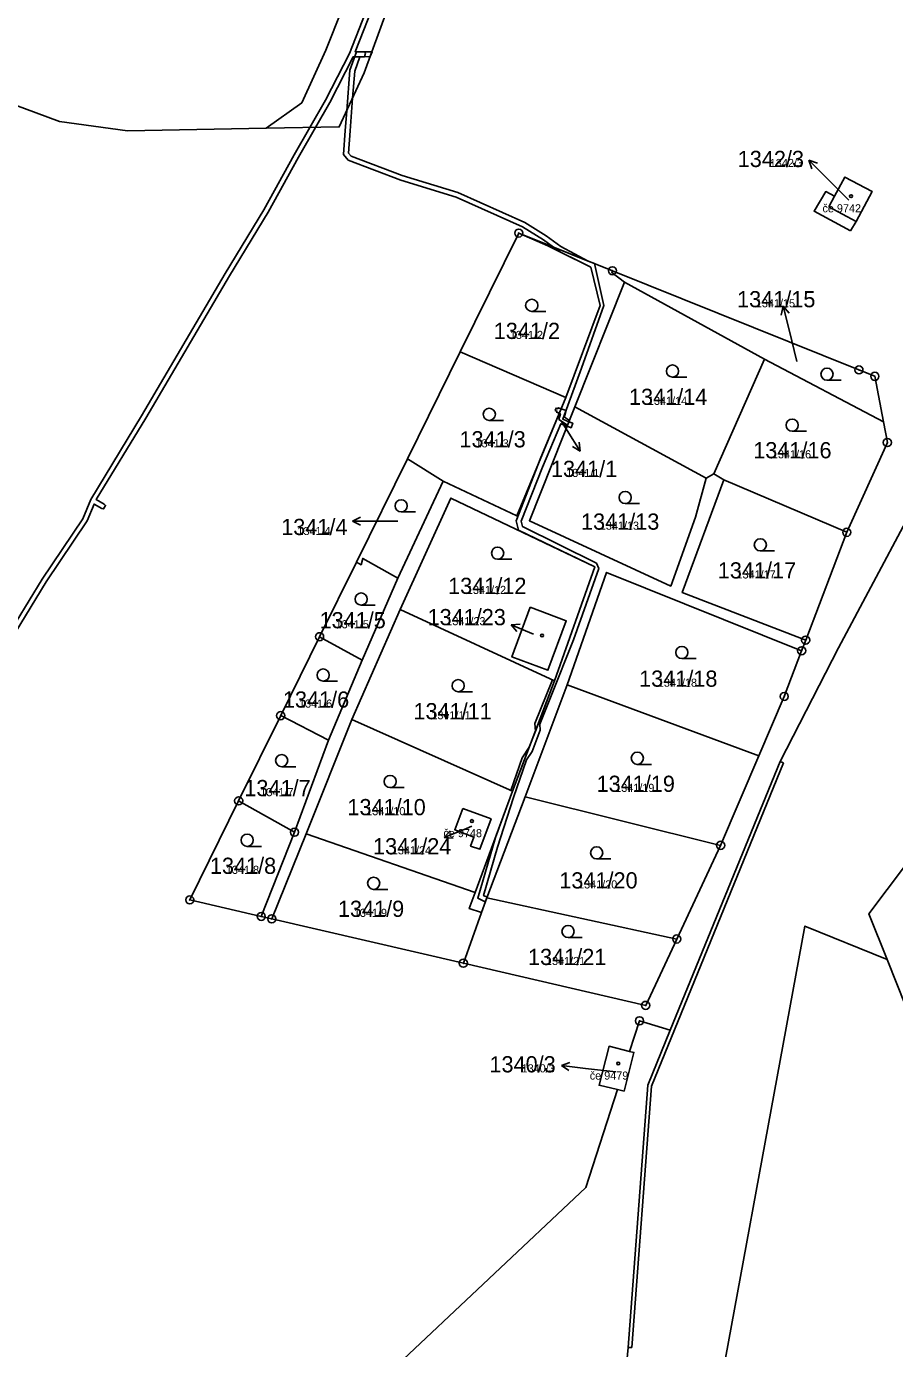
# Model space of a CAD drawing. Extents: x -763628 to -761565, y -976033 to -973833.
# Drawn here: x -762633.3 to -762526.1, y -975688.4 to -975525.2 of the extents above; entities that cross this region are included whole.
import ezdxf

# ---------------------------------------------------------------- set-up
doc = ezdxf.new("R2010")
doc.units = 0
for name, color, linetype in [('KN_cisla parcel 1000', 7, 'Continuous'), ('KN_cisla parcel 500', 7, 'Continuous'), ('KN_cisla parcel znacky', 7, 'Continuous'), ('KN_cisla popisna 500', 7, 'Continuous'), ('KN_hranice parcel', 7, 'Continuous'), ('KN_vecna bremena', 7, 'Continuous'), ('KN_vnitrni kresba parcel', 7, 'Continuous'), ('KN_znacky bodu BP', 7, 'Continuous'), ('KN_znacky budov', 7, 'Continuous'), ('KN_znacky kultur', 7, 'Continuous')]:
    doc.layers.add(name, color=color, linetype=linetype)

msp = doc.modelspace()

# ---------------------------------------------------------------- linework, layer by layer
at = {"layer": 'KN_cisla parcel znacky'}
for p, q in [((-762534.6, -975543.82), (-762536.72, -975541.7)), ((-762536.72, -975541.7), (-762535.66, -975542.05)), ((-762536.72, -975541.7), (-762536.37, -975542.76)), ((-762531.8, -975546.64), (-762534.6, -975543.82)), ((-762539.88, -975559.73), (-762540.12, -975560.82)), ((-762539.15, -975562.64), (-762539.88, -975559.73)), ((-762539.88, -975559.73), (-762539.15, -975560.58)), ((-762538.19, -975566.53), (-762539.15, -975562.64)), ((-762567.24, -975573.95), (-762566.53, -975575.07)), ((-762566.53, -975575.07), (-762564.94, -975577.61)), ((-762564.94, -975577.61), (-762565.9, -975577.03)), ((-762564.94, -975577.61), (-762565.05, -975576.5)), ((-762593.04, -975586.26), (-762592.04, -975585.76)), ((-762590.04, -975586.26), (-762593.04, -975586.26)), ((-762593.04, -975586.26), (-762592.04, -975586.76)), ((-762590.04, -975586.26), (-762587.45, -975586.26)), ((-762573.46, -975599.03), (-762572.35, -975598.96)), ((-762570.7, -975600.2), (-762573.46, -975599.03)), ((-762573.46, -975599.03), (-762572.74, -975599.88)), ((-762578.96, -975624.17), (-762581.74, -975625.29)), ((-762581.74, -975625.29), (-762581, -975624.46)), ((-762581.74, -975625.29), (-762580.63, -975625.38)), ((-762578.32, -975623.91), (-762578.96, -975624.17)), ((-762567.26, -975653.42), (-762566.2, -975653.05)), ((-762564.28, -975653.79), (-762567.26, -975653.42)), ((-762567.26, -975653.42), (-762566.33, -975654.04)), ((-762560.55, -975654.23), (-762564.28, -975653.79))]:
    msp.add_line(p, q, dxfattribs=at)
at = {"layer": 'KN_hranice parcel'}
for p, q in [((-762572.52, -975550.69), (-762579.75, -975565.35)), ((-762560.96, -975555.34), (-762572.52, -975550.69)), ((-762565.6, -975572.14), (-762559.49, -975556.74)), ((-762542.19, -975566.24), (-762559.49, -975556.74)), ((-762579.75, -975565.35), (-762586.27, -975578.57)), ((-762579.75, -975565.35), (-762566.72, -975570.97)), ((-762548.46, -975580.41), (-762542.19, -975566.24)), ((-762542.19, -975566.24), (-762527.52, -975573.98)), ((-762549.39, -975580.95), (-762565.6, -975572.14)), ((-762586.27, -975578.57), (-762592.55, -975591.3)), ((-762586.27, -975578.57), (-762581.86, -975581.29)), ((-762581.86, -975581.29), (-762587.44, -975593.29)), ((-762548.46, -975580.41), (-762549.39, -975580.95)), ((-762547.2, -975581.15), (-762548.46, -975580.41)), ((-762547.2, -975581.15), (-762532.04, -975587.62)), ((-762537.11, -975600.93), (-762532.04, -975587.62)), ((-762592.55, -975591.3), (-762597.1, -975600.51)), ((-762587.44, -975593.29), (-762591.86, -975603.4)), ((-762593.13, -975610.73), (-762587.15, -975597.14)), ((-762568.1, -975605.96), (-762587.15, -975597.14)), ((-762597.1, -975600.51), (-762601.9, -975610.25)), ((-762597.1, -975600.51), (-762591.86, -975603.4)), ((-762537.61, -975602.24), (-762537.11, -975600.93)), ((-762591.86, -975603.4), (-762595.99, -975613.28)), ((-762568.1, -975605.96), (-762573.3, -975619.59)), ((-762571.75, -975620.28), (-762566.54, -975606.45)), ((-762566.54, -975606.45), (-762542.89, -975615.21)), ((-762601.9, -975610.25), (-762607.09, -975620.77)), ((-762601.9, -975610.25), (-762595.99, -975613.28)), ((-762598.77, -975624.84), (-762593.13, -975610.73)), ((-762573.3, -975619.59), (-762593.13, -975610.73)), ((-762595.99, -975613.28), (-762600.2, -975624.64)), ((-762547.61, -975626.26), (-762542.89, -975615.21)), ((-762573.3, -975619.59), (-762577.9, -975632.08)), ((-762576.48, -975632.74), (-762571.75, -975620.28)), ((-762571.75, -975620.28), (-762547.61, -975626.26)), ((-762607.09, -975620.77), (-762600.2, -975624.64)), ((-762600.2, -975624.64), (-762604.3, -975635.03)), ((-762603, -975635.33), (-762598.77, -975624.84)), ((-762577.9, -975632.08), (-762598.77, -975624.84)), ((-762553.02, -975637.82), (-762547.61, -975626.26)), ((-762577.12, -975634.53), (-762576.48, -975632.74)), ((-762576.48, -975632.74), (-762553.02, -975637.82)), ((-762604.3, -975635.03), (-762603, -975635.33)), ((-762579.36, -975640.8), (-762577.12, -975634.53)), ((-762603, -975635.33), (-762579.36, -975640.8)), ((-762512.11, -975678.16), (-762527.07, -975640.34))]:
    msp.add_line(p, q, dxfattribs=at)
for points in [[(-762603.69, -975537.75), (-762594.67, -975537.59), (-762591.58, -975530.91), (-762581.53, -975503.27), (-762579.12, -975497.53), (-762569.14, -975481.75), (-762541.97, -975454.01), (-762516.09, -975431.59)], [(-762603.69, -975537.75), (-762599.29, -975534.6), (-762596.32, -975528.12), (-762584.31, -975497.9), (-762581.87, -975492.19), (-762575.28, -975483.04)], [(-762637.97, -975534.02), (-762637.56, -975533.83), (-762629.19, -975536.9), (-762620.79, -975538.09), (-762603.69, -975537.75)], [(-762553.82, -975649.08), (-762540.26, -975615.89), (-762533.07, -975601.88), (-762520.45, -975578.19), (-762516.33, -975571.64), (-762500.14, -975555.29), (-762476.88, -975542.28), (-762458.41, -975537.49), (-762455.93, -975537.3)], [(-762527.07, -975640.34), (-762529.3, -975634.7), (-762455.93, -975537.3)], [(-762531.57, -975550.43), (-762530.9, -975549.25), (-762528.92, -975545.55), (-762532.28, -975543.77), (-762533.57, -975546.15), (-762534.64, -975545.57), (-762536.08, -975547.99), (-762531.57, -975550.43)], [(-762572.52, -975550.69), (-762568.94, -975552.27), (-762563.63, -975554.9), (-762562.49, -975559.64), (-762566.72, -975570.97)], [(-762559.49, -975556.74), (-762561.04, -975555.57), (-762560.96, -975555.34)], [(-762527.52, -975573.98), (-762528.58, -975568.37), (-762530.54, -975567.58), (-762560.96, -975555.34)], [(-762566.72, -975570.97), (-762572.78, -975585.6), (-762581.86, -975581.29)], [(-762549.39, -975580.95), (-762550.71, -975585.76), (-762553.77, -975594.26), (-762571.21, -975586.19), (-762565.6, -975572.14)], [(-762532.04, -975587.62), (-762527.03, -975576.54), (-762527.52, -975573.98)], [(-762537.11, -975600.93), (-762552.35, -975595.06), (-762547.2, -975581.15)], [(-762587.15, -975597.14), (-762580.89, -975583.39), (-762563.14, -975591.88), (-762568.1, -975605.96)], [(-762592.55, -975591.3), (-762591.99, -975591.62), (-762591.77, -975590.84), (-762587.44, -975593.29)], [(-762566.54, -975606.45), (-762561.68, -975592.58), (-762537.61, -975602.24)], [(-762571.13, -975596.88), (-762566.67, -975598.53), (-762568.93, -975604.64), (-762573.37, -975603), (-762571.13, -975596.88)], [(-762542.89, -975615.21), (-762539.76, -975607.88), (-762537.61, -975602.24)], [(-762607.09, -975620.77), (-762613.12, -975632.99), (-762604.3, -975635.03)], [(-762579.43, -975621.7), (-762575.94, -975623), (-762577.32, -975626.73), (-762578.47, -975626.34), (-762578.05, -975625.24), (-762580.42, -975624.34), (-762579.43, -975621.7)], [(-762577.9, -975632.08), (-762578.63, -975634.07), (-762577.12, -975634.53)], [(-762560.65, -975707.84), (-762560.2, -975707.85), (-762550.42, -975708.15), (-762537.2, -975636.23), (-762527.07, -975640.34)], [(-762579.36, -975640.8), (-762556.86, -975646.01), (-762553.02, -975637.82)], [(-762558.84, -975651.69), (-762557.62, -975647.92), (-762553.82, -975649.08)], [(-762553.82, -975649.08), (-762556.59, -975655.85), (-762559.03, -975688.22), (-762559.25, -975690.83), (-762560.65, -975707.84)], [(-762558.84, -975651.69), (-762561.37, -975651.05), (-762562.61, -975655.86), (-762560.35, -975656.39)], [(-762560.35, -975656.39), (-762559.52, -975656.59), (-762558.32, -975651.82), (-762558.84, -975651.69)], [(-762594.22, -975782.14), (-762588.17, -975691.02), (-762564.25, -975668.49), (-762560.35, -975656.39)]]:
    msp.add_lwpolyline(points, dxfattribs=at)
at = {"layer": 'KN_vecna bremena'}
for points in [[(-762524.79, -975436.67), (-762532.58, -975443.08), (-762542.34, -975451.33), (-762546.73, -975455.34), (-762556.67, -975464.99), (-762565.17, -975474.37), (-762573.17, -975484.17), (-762576.78, -975489.39), (-762579.93, -975495.36), (-762582.98, -975501.34), (-762586.47, -975510.78), (-762590.66, -975521.47), (-762593.42, -975528.52), (-762596.37, -975534.3), (-762598.3, -975537.65), (-762600.24, -975541.04), (-762603.97, -975547.82), (-762608.75, -975555.68), (-762619.06, -975573.23), (-762625.35, -975583.56), (-762626.32, -975585.94), (-762631.34, -975593.42), (-762637.78, -975603.94)], [(-762637.26, -975604.24), (-762630.84, -975593.74), (-762625.78, -975586.22), (-762624.93, -975584.13), (-762623.97, -975584.67), (-762623.76, -975584.74), (-762623.52, -975584.31), (-762623.68, -975584.15), (-762624.66, -975583.59), (-762618.54, -975573.53), (-762608.23, -975555.98), (-762603.45, -975548.12), (-762599.72, -975541.34), (-762597.6, -975537.64), (-762595.85, -975534.58), (-762592.97, -975528.94), (-762591.57, -975528.95), (-762591.45, -975528.47), (-762591.61, -975528.34), (-762592.71, -975528.34), (-762590.1, -975521.69)]]:
    msp.add_lwpolyline(points, dxfattribs=at)
for points in [[(-762568.24, -975552.41), (-762563.94, -975554.14), (-762567.33, -975552.33), (-762569.12, -975551.02), (-762571.76, -975549.4), (-762580.05, -975545.68), (-762586.9, -975543.59), (-762593.19, -975541.2), (-762593.52, -975540.81), (-762593.34, -975538.08), (-762593.02, -975534.02), (-762592.76, -975530.72), (-762592.13, -975528.93), (-762590.85, -975528.91), (-762590.63, -975528.31), (-762592.56, -975528.34), (-762593.35, -975530.59), (-762593.74, -975535.59), (-762593.94, -975538.04), (-762594.14, -975541), (-762593.56, -975541.71), (-762587.09, -975544.16), (-762580.26, -975546.24), (-762572.04, -975549.93), (-762569.45, -975551.52)], [(-762576.44, -975632.64), (-762576.87, -975632.46), (-762575.13, -975626.5), (-762573.18, -975620.37), (-762571.58, -975615.72), (-762570.86, -975614.68), (-762569.87, -975612.03), (-762569.94, -975611.3), (-762568.51, -975607.8), (-762565.78, -975600.91), (-762562.66, -975592.08), (-762562.94, -975591.44), (-762572.07, -975586.9), (-762572.23, -975586.24), (-762569.61, -975579.58), (-762567.32, -975574.22), (-762566.55, -975574.53), (-762566.33, -975573.97), (-762567.1, -975573.67), (-762564.78, -975567.38), (-762562.02, -975559.62), (-762563.18, -975554.45), (-762563.94, -975554.14), (-762568.24, -975552.41), (-762567.38, -975553.04), (-762563.63, -975554.9), (-762562.49, -975559.64), (-762566.72, -975570.97), (-762569.79, -975578.39), (-762572.86, -975586.2), (-762572.57, -975587.37), (-762563.14, -975591.88), (-762568.1, -975605.96), (-762570.46, -975612.16), (-762571.22, -975614.15), (-762573.3, -975619.59), (-762575.4, -975625.29), (-762577.59, -975632.79), (-762576.65, -975633.21), (-762576.48, -975632.74)], [(-762567.53, -975572.93), (-762567.3, -975572.37), (-762567.65, -975572.24), (-762567.7, -975572.37), (-762567.91, -975572.29), (-762568.02, -975572.58), (-762567.81, -975572.66), (-762567.86, -975572.8)], [(-762566.28, -975573.84), (-762566.89, -975573.42), (-762566.67, -975572.6), (-762567.3, -975572.37), (-762567.53, -975572.93), (-762567.39, -975572.98), (-762567.57, -975573.68), (-762566.51, -975574.41)], [(-762566.55, -975574.53), (-762566.07, -975574.72), (-762565.86, -975574.16), (-762566.33, -975573.97)], [(-762568.1, -975605.96), (-762568.36, -975605.84), (-762570.55, -975611.21), (-762570.46, -975612.16)], [(-762573.3, -975619.59), (-762571.22, -975614.15), (-762572.12, -975615.45), (-762573.51, -975619.49)]]:
    msp.add_lwpolyline(points, close=True, dxfattribs=at)
at = {"layer": 'KN_vnitrni kresba parcel'}
for p, q in [((-762533.57, -975546.15), (-762534.26, -975547.44)), ((-762534.26, -975547.44), (-762530.9, -975549.25)), ((-762556.15, -975655.98), (-762539.84, -975616.06)), ((-762539.84, -975616.06), (-762540.26, -975615.89)), ((-762558.58, -975688.25), (-762556.15, -975655.98)), ((-762559.03, -975688.22), (-762558.58, -975688.25))]:
    msp.add_line(p, q, dxfattribs=at)
at = {"layer": 'KN_znacky bodu BP'}
for centre, radius in [((-762572.52, -975550.69), 0.5), ((-762572.52, -975550.69), 0.0303), ((-762560.96, -975555.34), 0.5), ((-762560.96, -975555.34), 0.0303), ((-762530.54, -975567.58), 0.5), ((-762530.54, -975567.58), 0.0303), ((-762528.58, -975568.37), 0.5), ((-762528.58, -975568.37), 0.0303), ((-762527.03, -975576.54), 0.5), ((-762527.03, -975576.54), 0.0303), ((-762532.04, -975587.62), 0.5), ((-762532.04, -975587.62), 0.0303), ((-762597.1, -975600.51), 0.5), ((-762597.1, -975600.51), 0.0303), ((-762537.11, -975600.93), 0.5), ((-762537.11, -975600.93), 0.0303), ((-762537.61, -975602.24), 0.5), ((-762537.61, -975602.24), 0.0303), ((-762539.76, -975607.88), 0.5), ((-762539.76, -975607.88), 0.0303), ((-762601.9, -975610.25), 0.5), ((-762601.9, -975610.25), 0.0303), ((-762607.09, -975620.77), 0.5), ((-762607.09, -975620.77), 0.0303), ((-762600.2, -975624.64), 0.5), ((-762600.2, -975624.64), 0.0303), ((-762547.61, -975626.26), 0.5), ((-762547.61, -975626.26), 0.0303), ((-762613.12, -975632.99), 0.5), ((-762613.12, -975632.99), 0.0303), ((-762604.3, -975635.03), 0.5), ((-762604.3, -975635.03), 0.0303), ((-762603, -975635.33), 0.5), ((-762603, -975635.33), 0.0303), ((-762553.02, -975637.82), 0.5), ((-762553.02, -975637.82), 0.0303), ((-762579.36, -975640.8), 0.5), ((-762579.36, -975640.8), 0.0303), ((-762556.86, -975646.01), 0.5), ((-762556.86, -975646.01), 0.0303), ((-762557.62, -975647.92), 0.5), ((-762557.62, -975647.92), 0.0303)]:
    msp.add_circle(centre, radius, dxfattribs=at)
at = {"layer": 'KN_znacky budov'}
for centre in [(-762531.52, -975546.14), (-762569.65, -975600.36), (-762578.3, -975623.26), (-762560.24, -975653.18)]:
    msp.add_circle(centre, 0.175, dxfattribs=at)
at = {"layer": 'KN_znacky kultur'}
for p, q in [((-762570.92, -975560.36), (-762569.17, -975560.36)), ((-762553.55, -975568.47), (-762551.8, -975568.47)), ((-762534.48, -975568.86), (-762532.73, -975568.86)), ((-762576.16, -975573.81), (-762574.41, -975573.81)), ((-762538.78, -975575.14), (-762537.03, -975575.14)), ((-762559.38, -975584.07), (-762557.63, -975584.07)), ((-762587.03, -975585.11), (-762585.28, -975585.11)), ((-762575.13, -975590.94), (-762573.38, -975590.94)), ((-762542.71, -975589.92), (-762540.96, -975589.92)), ((-762591.98, -975596.61), (-762590.23, -975596.61)), ((-762552.39, -975603.2), (-762550.64, -975603.2)), ((-762596.66, -975605.99), (-762594.91, -975605.99)), ((-762579.99, -975607.3), (-762578.24, -975607.3)), ((-762601.78, -975616.55), (-762600.03, -975616.55)), ((-762557.89, -975616.26), (-762556.14, -975616.26)), ((-762588.4, -975619.12), (-762586.65, -975619.12)), ((-762606.04, -975626.38), (-762604.29, -975626.38)), ((-762562.91, -975627.93), (-762561.16, -975627.93)), ((-762590.43, -975631.69), (-762588.68, -975631.69)), ((-762566.44, -975637.63), (-762564.69, -975637.63))]:
    msp.add_line(p, q, dxfattribs=at)
for centre in [(-762570.92, -975559.61), (-762553.55, -975567.72), (-762534.48, -975568.11), (-762576.16, -975573.06), (-762538.78, -975574.39), (-762559.38, -975583.32), (-762587.03, -975584.36), (-762575.13, -975590.19), (-762542.71, -975589.17), (-762591.98, -975595.86), (-762552.39, -975602.45), (-762596.66, -975605.24), (-762579.99, -975606.55), (-762601.78, -975615.8), (-762557.89, -975615.51), (-762588.4, -975618.37), (-762606.04, -975625.63), (-762562.91, -975627.18), (-762590.43, -975630.94), (-762566.44, -975636.88)]:
    msp.add_circle(centre, 0.75, dxfattribs=at)

# ---------------------------------------------------------------- texts
at = {"layer": 'KN_cisla parcel 1000'}
for s, p in [('1342/3', (-762545.5, -975542.54)), ('1341/15', (-762545.58, -975559.85)), ('1341/2', (-762575.61, -975563.76)), ('1341/14', (-762558.92, -975571.9)), ('1341/3', (-762579.84, -975577.14)), ('1341/16', (-762543.59, -975578.49)), ('1341/1', (-762568.55, -975580.79)), ('1341/4', (-762601.84, -975587.96)), ('1341/13', (-762564.84, -975587.3)), ('1341/17', (-762547.96, -975593.32)), ('1341/12', (-762581.24, -975595.23)), ('1341/5', (-762597.11, -975599.47)), ('1341/23', (-762583.78, -975599.09)), ('1341/18', (-762557.67, -975606.68)), ('1341/6', (-762601.63, -975609.26)), ('1341/11', (-762585.52, -975610.7)), ('1341/7', (-762606.39, -975620.19)), ('1341/19', (-762562.92, -975619.66)), ('1341/10', (-762593.67, -975622.54)), ('1341/24', (-762590.51, -975627.37)), ('1341/8', (-762610.64, -975629.78)), ('1341/20', (-762567.52, -975631.58)), ('1341/9', (-762594.84, -975635.09)), ('1341/21', (-762571.38, -975641.03)), ('1340/3', (-762576.14, -975654.28))]:
    msp.add_text(s, height=2, dxfattribs=at).set_placement(p)
at = {"layer": 'KN_cisla parcel 500'}
for s, p in [('1342/3', (-762541.54, -975542.54)), ('1341/15', (-762543.26, -975559.85)), ('1341/2', (-762573.62, -975563.76)), ('1341/14', (-762556.58, -975571.9)), ('1341/3', (-762577.86, -975577.14)), ('1341/16', (-762541.28, -975578.49)), ('1341/1', (-762566.66, -975580.79)), ('1341/4', (-762599.84, -975587.96)), ('1341/13', (-762562.52, -975587.3)), ('1341/17', (-762545.65, -975593.32)), ('1341/12', (-762578.92, -975595.23)), ('1341/5', (-762595.12, -975599.47)), ('1341/23', (-762581.46, -975599.09)), ('1341/18', (-762555.36, -975606.68)), ('1341/6', (-762599.64, -975609.26)), ('1341/11', (-762583.31, -975610.7)), ('1341/19', (-762560.62, -975619.66)), ('1341/7', (-762604.41, -975620.19)), ('1341/10', (-762591.35, -975622.54)), ('1341/24', (-762588.18, -975627.37)), ('1341/8', (-762608.66, -975629.78)), ('1341/20', (-762565.2, -975631.58)), ('1341/9', (-762592.87, -975635.09)), ('1341/21', (-762569.16, -975641.03)), ('1340/3', (-762572.17, -975654.28))]:
    msp.add_text(s, height=1, dxfattribs=at).set_placement(p)
at = {"layer": 'KN_cisla popisna 500'}
for s, p in [('če 9742', (-762535.04, -975548.13)), ('če 9748', (-762581.82, -975625.25)), ('če 9479', (-762563.76, -975655.17))]:
    msp.add_text(s, height=1, dxfattribs=at).set_placement(p)

doc.saveas('drawing.dxf')
